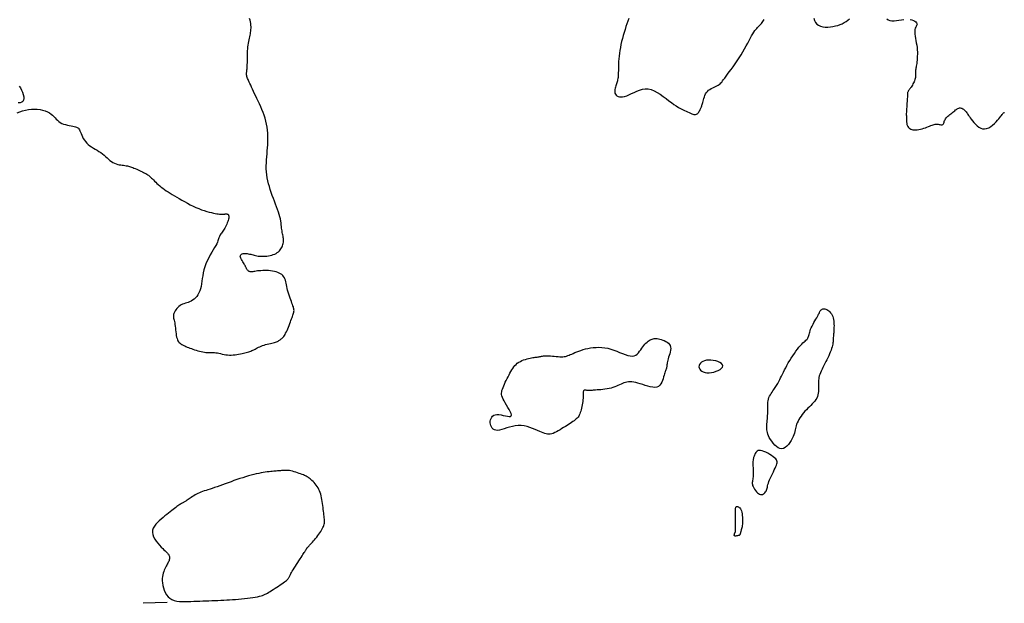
# Model space of a CAD drawing. Header units: millimetres. Extents: x 32690613 to 32693367, y 5343692 to 5344708.
# Tile 699 of 1009: x 32693043 to 32693085, y 5343798 to 5343823. Entities that reach past the tile are written whole.
import ezdxf

# ---------------------------------------------------------------- set-up
doc = ezdxf.new("R2010")
doc.units = ezdxf.units.MM
doc.header["$LTSCALE"] = 20
doc.layers.add('02-DGM_HL_493.50', color=112, linetype='Continuous')

msp = doc.modelspace()

# ---------------------------------------------------------------- linework, layer by layer
at = {"layer": '02-DGM_HL_493.50', "elevation": 493.5, "flags": 128}
for points in [[(32693043.143, 5343818.688), (32693043.257, 5343818.73), (32693043.375, 5343818.77), (32693043.497, 5343818.804), (32693043.621, 5343818.83), (32693043.745, 5343818.845), (32693043.868, 5343818.849), (32693043.989, 5343818.843), (32693044.105, 5343818.827), (32693044.215, 5343818.804), (32693044.318, 5343818.773), (32693044.413, 5343818.735), (32693044.496, 5343818.691), (32693044.568, 5343818.643), (32693044.631, 5343818.591), (32693044.687, 5343818.537), (32693044.738, 5343818.483), (32693044.788, 5343818.429), (32693044.838, 5343818.378), (32693044.892, 5343818.331), (32693044.953, 5343818.288), (32693045.021, 5343818.252), (32693045.095, 5343818.222), (32693045.173, 5343818.197), (32693045.252, 5343818.176), (32693045.331, 5343818.159), (32693045.406, 5343818.145), (32693045.475, 5343818.132), (32693045.536, 5343818.12), (32693045.587, 5343818.109), (32693045.628, 5343818.097), (32693045.662, 5343818.083), (32693045.69, 5343818.065), (32693045.714, 5343818.043), (32693045.735, 5343818.015), (32693045.755, 5343817.98), (32693045.775, 5343817.937), (32693045.798, 5343817.885), (32693045.823, 5343817.825), (32693045.851, 5343817.76), (32693045.883, 5343817.692), (32693045.92, 5343817.621), (32693045.963, 5343817.552), (32693046.011, 5343817.484), (32693046.066, 5343817.421), (32693046.128, 5343817.364), (32693046.196, 5343817.311), (32693046.269, 5343817.263), (32693046.344, 5343817.216), (32693046.422, 5343817.171), (32693046.499, 5343817.125), (32693046.576, 5343817.078), (32693046.65, 5343817.028), (32693046.72, 5343816.974), (32693046.787, 5343816.917), (32693046.852, 5343816.859), (32693046.914, 5343816.802), (32693046.976, 5343816.746), (32693047.038, 5343816.695), (32693047.1, 5343816.648), (32693047.163, 5343816.608), (32693047.228, 5343816.576), (32693047.293, 5343816.551), (32693047.36, 5343816.532), (32693047.425, 5343816.518), (32693047.49, 5343816.507), (32693047.552, 5343816.499), (32693047.611, 5343816.492), (32693047.667, 5343816.485), (32693047.718, 5343816.477), (32693047.766, 5343816.468), (32693047.811, 5343816.457), (32693047.856, 5343816.445), (32693047.9, 5343816.431), (32693047.946, 5343816.414), (32693047.993, 5343816.396), (32693048.044, 5343816.375), (32693048.099, 5343816.352), (32693048.157, 5343816.327), (32693048.217, 5343816.3), (32693048.278, 5343816.273), (32693048.337, 5343816.245), (32693048.394, 5343816.218), (32693048.448, 5343816.191), (32693048.497, 5343816.166), (32693048.54, 5343816.142), (32693048.579, 5343816.119), (32693048.614, 5343816.097), (32693048.646, 5343816.074), (32693048.677, 5343816.049), (32693048.708, 5343816.023), (32693048.741, 5343815.993), (32693048.776, 5343815.959), (32693048.815, 5343815.92), (32693048.857, 5343815.878), (32693048.903, 5343815.832), (32693048.953, 5343815.784), (32693049.006, 5343815.734), (32693049.063, 5343815.682), (32693049.122, 5343815.631), (32693049.185, 5343815.579), (32693049.252, 5343815.529), (32693049.321, 5343815.478), (32693049.395, 5343815.428), (32693049.473, 5343815.377), (32693049.555, 5343815.325), (32693049.643, 5343815.272), (32693049.736, 5343815.216), (32693049.836, 5343815.157), (32693049.941, 5343815.096), (32693050.052, 5343815.032), (32693050.167, 5343814.968), (32693050.284, 5343814.904), (32693050.404, 5343814.841), (32693050.524, 5343814.781), (32693050.643, 5343814.726), (32693050.761, 5343814.675), (32693050.876, 5343814.631), (32693050.987, 5343814.592), (32693051.093, 5343814.559), (32693051.194, 5343814.531), (32693051.288, 5343814.508), (32693051.374, 5343814.489), (32693051.452, 5343814.473), (32693051.52, 5343814.461), (32693051.578, 5343814.452), (32693051.626, 5343814.446), (32693051.667, 5343814.441), (32693051.702, 5343814.439), (32693051.732, 5343814.438), (32693051.758, 5343814.439), (32693051.781, 5343814.441), (32693051.804, 5343814.443), (32693051.827, 5343814.446), (32693051.85, 5343814.45), (32693051.873, 5343814.452), (32693051.896, 5343814.454), (32693051.917, 5343814.454), (32693051.938, 5343814.452), (32693051.957, 5343814.447), (32693051.974, 5343814.439), (32693051.989, 5343814.427), (32693052.001, 5343814.412), (32693052.011, 5343814.392), (32693052.017, 5343814.368), (32693052.02, 5343814.34), (32693052.02, 5343814.308), (32693052.016, 5343814.271), (32693052.007, 5343814.229), (32693051.994, 5343814.182), (32693051.977, 5343814.132), (32693051.957, 5343814.079), (32693051.934, 5343814.025), (32693051.908, 5343813.97), (32693051.881, 5343813.915), (32693051.852, 5343813.863), (32693051.823, 5343813.813), (32693051.794, 5343813.767), (32693051.765, 5343813.724), (32693051.736, 5343813.684), (32693051.71, 5343813.647), (32693051.685, 5343813.612), (32693051.662, 5343813.578), (32693051.643, 5343813.545), (32693051.626, 5343813.513), (32693051.614, 5343813.481), (32693051.603, 5343813.448), (32693051.592, 5343813.412), (32693051.58, 5343813.371), (32693051.564, 5343813.324), (32693051.542, 5343813.27), (32693051.513, 5343813.206), (32693051.474, 5343813.132), (32693051.425, 5343813.047), (32693051.368, 5343812.95), (32693051.305, 5343812.845), (32693051.24, 5343812.732), (32693051.175, 5343812.614), (32693051.112, 5343812.491), (32693051.056, 5343812.365), (32693051.009, 5343812.238), (32693050.972, 5343812.112), (32693050.945, 5343811.987), (32693050.925, 5343811.864), (32693050.908, 5343811.744), (32693050.894, 5343811.629), (32693050.879, 5343811.518), (32693050.86, 5343811.413), (32693050.837, 5343811.314), (32693050.805, 5343811.223), (32693050.766, 5343811.14), (32693050.722, 5343811.064), (32693050.672, 5343810.995), (32693050.618, 5343810.934), (32693050.56, 5343810.881), (32693050.501, 5343810.836), (32693050.44, 5343810.798), (32693050.378, 5343810.768), (32693050.317, 5343810.744), (32693050.256, 5343810.724), (32693050.197, 5343810.705), (32693050.138, 5343810.687), (32693050.081, 5343810.667), (32693050.027, 5343810.643), (32693049.974, 5343810.613), (32693049.925, 5343810.577), (32693049.879, 5343810.534), (32693049.837, 5343810.486), (32693049.8, 5343810.436), (32693049.768, 5343810.384), (32693049.741, 5343810.332), (32693049.72, 5343810.282), (32693049.706, 5343810.236), (32693049.698, 5343810.194), (32693049.697, 5343810.155), (32693049.7, 5343810.118), (32693049.707, 5343810.08), (32693049.717, 5343810.039), (32693049.729, 5343809.995), (32693049.741, 5343809.945), (32693049.753, 5343809.888), (32693049.763, 5343809.821), (32693049.771, 5343809.747), (32693049.78, 5343809.669), (32693049.788, 5343809.588), (32693049.797, 5343809.507), (32693049.806, 5343809.428), (32693049.818, 5343809.354), (32693049.832, 5343809.286), (32693049.848, 5343809.227), (32693049.867, 5343809.177), (32693049.889, 5343809.133), (32693049.914, 5343809.095), (32693049.942, 5343809.062), (32693049.973, 5343809.033), (32693050.007, 5343809.007), (32693050.044, 5343808.983), (32693050.084, 5343808.96), (32693050.127, 5343808.938), (32693050.173, 5343808.916), (32693050.222, 5343808.894), (32693050.275, 5343808.872), (32693050.33, 5343808.851), (32693050.389, 5343808.829), (32693050.451, 5343808.806), (32693050.516, 5343808.783), (32693050.583, 5343808.76), (32693050.652, 5343808.738), (32693050.722, 5343808.717), (32693050.792, 5343808.697), (32693050.861, 5343808.681), (32693050.929, 5343808.667), (32693050.995, 5343808.657), (32693051.059, 5343808.65), (32693051.12, 5343808.647), (32693051.179, 5343808.646), (32693051.238, 5343808.646), (32693051.297, 5343808.646), (32693051.356, 5343808.645), (32693051.416, 5343808.642), (32693051.477, 5343808.635), (32693051.541, 5343808.625), (32693051.608, 5343808.612), (32693051.676, 5343808.596), (32693051.747, 5343808.58), (32693051.819, 5343808.565), (32693051.893, 5343808.552), (32693051.968, 5343808.542), (32693052.045, 5343808.536), (32693052.123, 5343808.536), (32693052.202, 5343808.541), (32693052.28, 5343808.549), (32693052.357, 5343808.561), (32693052.432, 5343808.575), (32693052.504, 5343808.59), (32693052.573, 5343808.606), (32693052.637, 5343808.621), (32693052.697, 5343808.636), (32693052.752, 5343808.649), (32693052.803, 5343808.663), (32693052.852, 5343808.676), (32693052.898, 5343808.69), (32693052.942, 5343808.705), (32693052.986, 5343808.722), (32693053.029, 5343808.741), (32693053.073, 5343808.762), (32693053.118, 5343808.785), (32693053.164, 5343808.81), (32693053.212, 5343808.835), (32693053.262, 5343808.86), (32693053.316, 5343808.885), (32693053.372, 5343808.91), (32693053.432, 5343808.933), (32693053.495, 5343808.954), (32693053.561, 5343808.973), (32693053.628, 5343808.991), (32693053.696, 5343809.008), (32693053.761, 5343809.024), (32693053.824, 5343809.038), (32693053.883, 5343809.053), (32693053.936, 5343809.067), (32693053.983, 5343809.081), (32693054.023, 5343809.095), (32693054.059, 5343809.11), (32693054.09, 5343809.124), (32693054.118, 5343809.14), (32693054.144, 5343809.156), (32693054.169, 5343809.173), (32693054.193, 5343809.192), (32693054.218, 5343809.211), (32693054.243, 5343809.233), (32693054.268, 5343809.257), (32693054.294, 5343809.285), (32693054.321, 5343809.318), (32693054.348, 5343809.355), (32693054.376, 5343809.399), (32693054.403, 5343809.45), (32693054.432, 5343809.507), (32693054.461, 5343809.571), (32693054.489, 5343809.639), (32693054.518, 5343809.71), (32693054.546, 5343809.782), (32693054.573, 5343809.854), (32693054.599, 5343809.923), (32693054.625, 5343809.989), (32693054.648, 5343810.05), (32693054.671, 5343810.106), (32693054.691, 5343810.158), (32693054.709, 5343810.206), (32693054.724, 5343810.251), (32693054.737, 5343810.292), (32693054.746, 5343810.332), (32693054.751, 5343810.369), (32693054.753, 5343810.405), (32693054.751, 5343810.441), (32693054.746, 5343810.478), (32693054.737, 5343810.516), (32693054.725, 5343810.558), (32693054.709, 5343810.604), (32693054.69, 5343810.655), (32693054.668, 5343810.713), (32693054.644, 5343810.779), (32693054.617, 5343810.85), (32693054.59, 5343810.927), (32693054.561, 5343811.006), (32693054.534, 5343811.088), (32693054.508, 5343811.17), (32693054.484, 5343811.252), (32693054.464, 5343811.331), (32693054.447, 5343811.406), (32693054.432, 5343811.478), (32693054.419, 5343811.546), (32693054.406, 5343811.61), (32693054.391, 5343811.67), (32693054.372, 5343811.726), (32693054.349, 5343811.778), (32693054.319, 5343811.826), (32693054.282, 5343811.869), (32693054.238, 5343811.908), (32693054.188, 5343811.944), (32693054.131, 5343811.975), (32693054.068, 5343812.002), (32693054.001, 5343812.024), (32693053.928, 5343812.043), (32693053.851, 5343812.058), (32693053.771, 5343812.068), (32693053.689, 5343812.075), (32693053.605, 5343812.079), (32693053.522, 5343812.079), (32693053.441, 5343812.078), (32693053.364, 5343812.074), (32693053.292, 5343812.068), (32693053.226, 5343812.061), (32693053.167, 5343812.053), (32693053.116, 5343812.045), (32693053.071, 5343812.036), (32693053.031, 5343812.029), (32693052.996, 5343812.024), (32693052.965, 5343812.021), (32693052.937, 5343812.021), (32693052.912, 5343812.025), (32693052.888, 5343812.033), (32693052.865, 5343812.044), (32693052.844, 5343812.059), (32693052.825, 5343812.076), (32693052.807, 5343812.095), (32693052.792, 5343812.115), (32693052.778, 5343812.135), (32693052.765, 5343812.156), (32693052.755, 5343812.176), (32693052.746, 5343812.197), (32693052.736, 5343812.218), (32693052.726, 5343812.24), (32693052.715, 5343812.266), (32693052.701, 5343812.294), (32693052.684, 5343812.326), (32693052.662, 5343812.363), (32693052.636, 5343812.404), (32693052.607, 5343812.45), (32693052.578, 5343812.497), (32693052.551, 5343812.546), (32693052.527, 5343812.593), (32693052.511, 5343812.638), (32693052.502, 5343812.679), (32693052.505, 5343812.714), (32693052.521, 5343812.742), (32693052.548, 5343812.763), (32693052.584, 5343812.778), (32693052.628, 5343812.788), (32693052.677, 5343812.793), (32693052.729, 5343812.793), (32693052.783, 5343812.789), (32693052.836, 5343812.782), (32693052.888, 5343812.773), (32693052.937, 5343812.761), (32693052.987, 5343812.748), (32693053.036, 5343812.735), (32693053.087, 5343812.721), (32693053.14, 5343812.708), (32693053.197, 5343812.697), (32693053.257, 5343812.688), (32693053.322, 5343812.681), (32693053.391, 5343812.677), (32693053.463, 5343812.677), (32693053.537, 5343812.68), (32693053.611, 5343812.686), (32693053.684, 5343812.696), (32693053.755, 5343812.709), (32693053.823, 5343812.726), (32693053.886, 5343812.748), (32693053.946, 5343812.773), (32693054.001, 5343812.801), (32693054.051, 5343812.833), (32693054.097, 5343812.867), (32693054.139, 5343812.904), (32693054.175, 5343812.944), (32693054.207, 5343812.986), (32693054.234, 5343813.03), (32693054.257, 5343813.075), (32693054.275, 5343813.122), (32693054.29, 5343813.17), (32693054.3, 5343813.219), (32693054.306, 5343813.268), (32693054.309, 5343813.318), (32693054.309, 5343813.368), (32693054.306, 5343813.418), (32693054.3, 5343813.468), (32693054.292, 5343813.519), (32693054.282, 5343813.571), (32693054.272, 5343813.625), (32693054.262, 5343813.681), (32693054.251, 5343813.738), (32693054.242, 5343813.799), (32693054.234, 5343813.863), (32693054.226, 5343813.93), (32693054.218, 5343814.002), (32693054.208, 5343814.077), (32693054.196, 5343814.157), (32693054.18, 5343814.242), (32693054.16, 5343814.333), (32693054.134, 5343814.429), (32693054.102, 5343814.531), (32693054.065, 5343814.638), (32693054.024, 5343814.749), (32693053.979, 5343814.865), (32693053.934, 5343814.983), (32693053.887, 5343815.104), (32693053.842, 5343815.226), (32693053.798, 5343815.35), (32693053.757, 5343815.473), (32693053.72, 5343815.597), (32693053.687, 5343815.721), (32693053.658, 5343815.845), (32693053.633, 5343815.969), (32693053.614, 5343816.093), (32693053.6, 5343816.218), (32693053.592, 5343816.342), (32693053.59, 5343816.467), (32693053.594, 5343816.593), (32693053.601, 5343816.718), (32693053.61, 5343816.843), (32693053.622, 5343816.969), (32693053.633, 5343817.095), (32693053.644, 5343817.22), (32693053.653, 5343817.346), (32693053.659, 5343817.471), (32693053.662, 5343817.596), (32693053.66, 5343817.721), (32693053.654, 5343817.846), (32693053.643, 5343817.971), (32693053.627, 5343818.095), (32693053.604, 5343818.219), (32693053.576, 5343818.343), (32693053.541, 5343818.467), (32693053.501, 5343818.59), (32693053.456, 5343818.712), (32693053.407, 5343818.832), (32693053.356, 5343818.95), (32693053.304, 5343819.066), (32693053.252, 5343819.178), (32693053.2, 5343819.288), (32693053.15, 5343819.393), (32693053.101, 5343819.494), (32693053.056, 5343819.591), (32693053.013, 5343819.682), (32693052.973, 5343819.767), (32693052.936, 5343819.846), (32693052.902, 5343819.918), (32693052.873, 5343819.984), (32693052.847, 5343820.042), (32693052.825, 5343820.093), (32693052.807, 5343820.138), (32693052.792, 5343820.179), (32693052.781, 5343820.215), (32693052.772, 5343820.25), (32693052.767, 5343820.282), (32693052.764, 5343820.313), (32693052.764, 5343820.345), (32693052.767, 5343820.377), (32693052.77, 5343820.412), (32693052.775, 5343820.449), (32693052.78, 5343820.49), (32693052.785, 5343820.537), (32693052.79, 5343820.589), (32693052.793, 5343820.648), (32693052.795, 5343820.714), (32693052.796, 5343820.787), (32693052.796, 5343820.865), (32693052.797, 5343820.947), (32693052.797, 5343821.032), (32693052.799, 5343821.118), (32693052.802, 5343821.205), (32693052.807, 5343821.29), (32693052.814, 5343821.374), (32693052.823, 5343821.455), (32693052.834, 5343821.534), (32693052.847, 5343821.61), (32693052.86, 5343821.683), (32693052.873, 5343821.754), (32693052.887, 5343821.822), (32693052.9, 5343821.886), (32693052.913, 5343821.948), (32693052.925, 5343822.007), (32693052.935, 5343822.065), (32693052.943, 5343822.123), (32693052.948, 5343822.181), (32693052.951, 5343822.24), (32693052.95, 5343822.302), (32693052.946, 5343822.366), (32693052.937, 5343822.434), (32693052.925, 5343822.506), (32693052.91, 5343822.578), (32693052.893, 5343822.652)], [(32693068.792, 5343822.652), (32693068.753, 5343822.541), (32693068.712, 5343822.426), (32693068.671, 5343822.306), (32693068.63, 5343822.182), (32693068.591, 5343822.057), (32693068.553, 5343821.931), (32693068.519, 5343821.804), (32693068.488, 5343821.679), (32693068.461, 5343821.554), (32693068.436, 5343821.43), (32693068.415, 5343821.309), (32693068.397, 5343821.19), (32693068.383, 5343821.073), (32693068.371, 5343820.96), (32693068.363, 5343820.85), (32693068.358, 5343820.745), (32693068.355, 5343820.644), (32693068.353, 5343820.549), (32693068.351, 5343820.46), (32693068.35, 5343820.378), (32693068.348, 5343820.303), (32693068.344, 5343820.236), (32693068.339, 5343820.177), (32693068.331, 5343820.126), (32693068.322, 5343820.079), (32693068.311, 5343820.037), (32693068.299, 5343819.996), (32693068.286, 5343819.956), (32693068.272, 5343819.915), (32693068.256, 5343819.871), (32693068.241, 5343819.824), (32693068.226, 5343819.773), (32693068.213, 5343819.72), (32693068.203, 5343819.666), (32693068.198, 5343819.614), (32693068.199, 5343819.563), (32693068.208, 5343819.515), (32693068.226, 5343819.472), (32693068.253, 5343819.434), (32693068.291, 5343819.402), (32693068.337, 5343819.379), (32693068.393, 5343819.363), (32693068.458, 5343819.358), (32693068.531, 5343819.362), (32693068.612, 5343819.378), (32693068.701, 5343819.407), (32693068.797, 5343819.448), (32693068.899, 5343819.497), (32693069.008, 5343819.549), (32693069.121, 5343819.6), (32693069.238, 5343819.645), (32693069.359, 5343819.679), (32693069.482, 5343819.696), (32693069.607, 5343819.692), (32693069.733, 5343819.664), (32693069.859, 5343819.614), (32693069.985, 5343819.548), (32693070.109, 5343819.469), (32693070.231, 5343819.382), (32693070.35, 5343819.291), (32693070.465, 5343819.202), (32693070.575, 5343819.119), (32693070.679, 5343819.044), (32693070.778, 5343818.979), (32693070.872, 5343818.923), (32693070.96, 5343818.873), (32693071.042, 5343818.83), (32693071.119, 5343818.792), (32693071.191, 5343818.758), (32693071.257, 5343818.728), (32693071.318, 5343818.701), (32693071.374, 5343818.676), (32693071.426, 5343818.656), (32693071.473, 5343818.639), (32693071.515, 5343818.628), (32693071.554, 5343818.623), (32693071.59, 5343818.623), (32693071.622, 5343818.631), (32693071.652, 5343818.647), (32693071.678, 5343818.668), (32693071.703, 5343818.695), (32693071.725, 5343818.726), (32693071.744, 5343818.759), (32693071.763, 5343818.793), (32693071.779, 5343818.828), (32693071.794, 5343818.86), (32693071.808, 5343818.891), (32693071.821, 5343818.92), (32693071.833, 5343818.949), (32693071.845, 5343818.979), (32693071.856, 5343819.011), (32693071.868, 5343819.046), (32693071.88, 5343819.086), (32693071.892, 5343819.131), (32693071.905, 5343819.183), (32693071.92, 5343819.239), (32693071.937, 5343819.3), (32693071.958, 5343819.361), (32693071.982, 5343819.423), (32693072.011, 5343819.483), (32693072.046, 5343819.54), (32693072.088, 5343819.592), (32693072.136, 5343819.637), (32693072.19, 5343819.677), (32693072.248, 5343819.712), (32693072.308, 5343819.743), (32693072.367, 5343819.772), (32693072.426, 5343819.799), (32693072.481, 5343819.825), (32693072.531, 5343819.851), (32693072.575, 5343819.879), (32693072.614, 5343819.909), (32693072.65, 5343819.944), (32693072.686, 5343819.983), (32693072.724, 5343820.03), (32693072.765, 5343820.084), (32693072.812, 5343820.148), (32693072.867, 5343820.223), (32693072.931, 5343820.309), (32693073.003, 5343820.406), (32693073.081, 5343820.512), (32693073.164, 5343820.625), (32693073.249, 5343820.745), (32693073.334, 5343820.869), (32693073.418, 5343820.995), (32693073.499, 5343821.123), (32693073.574, 5343821.251), (32693073.645, 5343821.377), (32693073.712, 5343821.5), (32693073.774, 5343821.618), (32693073.832, 5343821.729), (32693073.887, 5343821.833), (32693073.938, 5343821.927), (32693073.987, 5343822.01), (32693074.032, 5343822.08), (32693074.076, 5343822.14), (32693074.116, 5343822.191), (32693074.155, 5343822.235), (32693074.192, 5343822.273), (32693074.226, 5343822.307), (32693074.259, 5343822.34), (32693074.289, 5343822.372), (32693074.319, 5343822.405), (32693074.347, 5343822.44), (32693074.376, 5343822.477), (32693074.405, 5343822.516), (32693074.435, 5343822.557), (32693074.468, 5343822.601)], [(32693076.54, 5343822.656), (32693076.571, 5343822.564), (32693076.615, 5343822.482), (32693076.673, 5343822.415), (32693076.745, 5343822.363), (32693076.829, 5343822.325), (32693076.924, 5343822.301), (32693077.025, 5343822.29), (32693077.132, 5343822.288), (32693077.24, 5343822.296), (32693077.349, 5343822.312), (32693077.454, 5343822.334), (32693077.555, 5343822.361), (32693077.65, 5343822.394), (32693077.74, 5343822.431), (32693077.824, 5343822.474), (32693077.903, 5343822.521), (32693077.977, 5343822.573), (32693078.045, 5343822.631)], [(32693079.611, 5343822.637), (32693079.668, 5343822.587), (32693079.739, 5343822.558), (32693079.822, 5343822.547), (32693079.915, 5343822.548), (32693080.014, 5343822.559), (32693080.116, 5343822.576), (32693080.219, 5343822.593), (32693080.321, 5343822.608)], [(32693080.589, 5343822.605), (32693080.662, 5343822.587), (32693080.726, 5343822.563), (32693080.779, 5343822.534), (32693080.821, 5343822.503), (32693080.851, 5343822.471), (32693080.87, 5343822.44), (32693080.875, 5343822.41), (32693080.87, 5343822.38), (32693080.858, 5343822.35), (32693080.84, 5343822.317), (32693080.821, 5343822.28), (32693080.802, 5343822.238), (32693080.787, 5343822.188), (32693080.777, 5343822.13), (32693080.776, 5343822.063), (32693080.782, 5343821.987), (32693080.794, 5343821.903), (32693080.809, 5343821.814), (32693080.826, 5343821.721), (32693080.844, 5343821.625), (32693080.86, 5343821.528), (32693080.873, 5343821.431), (32693080.882, 5343821.336), (32693080.887, 5343821.243), (32693080.888, 5343821.152), (32693080.886, 5343821.066), (32693080.882, 5343820.983), (32693080.876, 5343820.906), (32693080.868, 5343820.834), (32693080.86, 5343820.767), (32693080.851, 5343820.708), (32693080.843, 5343820.654), (32693080.835, 5343820.606), (32693080.827, 5343820.561), (32693080.821, 5343820.521), (32693080.816, 5343820.483), (32693080.812, 5343820.448), (32693080.81, 5343820.414), (32693080.81, 5343820.381), (32693080.811, 5343820.348), (32693080.813, 5343820.314), (32693080.814, 5343820.28), (32693080.814, 5343820.245), (32693080.812, 5343820.209), (32693080.807, 5343820.17), (32693080.799, 5343820.13), (32693080.786, 5343820.086), (32693080.769, 5343820.041), (32693080.749, 5343819.995), (32693080.726, 5343819.948), (32693080.702, 5343819.902), (32693080.677, 5343819.857), (32693080.651, 5343819.815), (32693080.626, 5343819.775), (32693080.602, 5343819.74), (32693080.58, 5343819.708), (32693080.559, 5343819.679), (32693080.539, 5343819.652), (32693080.522, 5343819.628), (32693080.507, 5343819.605), (32693080.495, 5343819.583), (32693080.486, 5343819.561), (32693080.479, 5343819.54), (32693080.475, 5343819.518), (32693080.472, 5343819.493), (32693080.471, 5343819.465), (32693080.47, 5343819.433), (32693080.469, 5343819.395), (32693080.468, 5343819.35), (32693080.466, 5343819.297), (32693080.462, 5343819.235), (32693080.457, 5343819.166), (32693080.452, 5343819.092), (32693080.445, 5343819.016), (32693080.439, 5343818.939), (32693080.434, 5343818.863), (32693080.429, 5343818.791), (32693080.426, 5343818.725), (32693080.424, 5343818.666), (32693080.424, 5343818.614), (32693080.425, 5343818.568), (32693080.426, 5343818.527), (32693080.429, 5343818.49), (32693080.431, 5343818.456), (32693080.433, 5343818.423), (32693080.435, 5343818.392), (32693080.436, 5343818.361), (32693080.436, 5343818.329), (32693080.437, 5343818.298), (32693080.44, 5343818.267), (32693080.443, 5343818.236), (32693080.45, 5343818.205), (32693080.459, 5343818.174), (32693080.472, 5343818.143), (32693080.489, 5343818.113), (32693080.511, 5343818.083), (32693080.538, 5343818.056), (32693080.57, 5343818.031), (32693080.607, 5343818.009), (32693080.649, 5343817.992), (32693080.698, 5343817.98), (32693080.752, 5343817.973), (32693080.812, 5343817.974), (32693080.878, 5343817.98), (32693080.946, 5343817.991), (32693081.017, 5343818.006), (32693081.088, 5343818.025), (32693081.158, 5343818.046), (32693081.226, 5343818.068), (32693081.29, 5343818.092), (32693081.349, 5343818.115), (32693081.403, 5343818.137), (32693081.454, 5343818.158), (32693081.502, 5343818.176), (32693081.547, 5343818.192), (32693081.59, 5343818.205), (32693081.632, 5343818.214), (32693081.674, 5343818.218), (32693081.715, 5343818.217), (32693081.757, 5343818.213), (32693081.796, 5343818.207), (32693081.834, 5343818.2), (32693081.87, 5343818.194), (32693081.902, 5343818.192), (32693081.929, 5343818.193), (32693081.953, 5343818.201), (32693081.97, 5343818.216), (32693081.984, 5343818.237), (32693081.996, 5343818.264), (32693082.006, 5343818.295), (32693082.017, 5343818.33), (32693082.03, 5343818.366), (32693082.047, 5343818.404), (32693082.068, 5343818.442), (32693082.096, 5343818.479), (32693082.129, 5343818.515), (32693082.166, 5343818.55), (32693082.207, 5343818.584), (32693082.249, 5343818.618), (32693082.293, 5343818.652), (32693082.336, 5343818.685), (32693082.377, 5343818.718), (32693082.416, 5343818.751), (32693082.453, 5343818.782), (32693082.489, 5343818.812), (32693082.523, 5343818.839), (32693082.556, 5343818.862), (32693082.588, 5343818.881), (32693082.621, 5343818.895), (32693082.654, 5343818.902), (32693082.688, 5343818.902), (32693082.722, 5343818.895), (32693082.756, 5343818.883), (32693082.789, 5343818.866), (32693082.822, 5343818.845), (32693082.854, 5343818.82), (32693082.883, 5343818.792), (32693082.911, 5343818.763), (32693082.936, 5343818.732), (32693082.96, 5343818.699), (32693082.983, 5343818.663), (32693083.008, 5343818.624), (32693083.036, 5343818.581), (32693083.068, 5343818.533), (32693083.105, 5343818.48), (32693083.148, 5343818.42), (32693083.199, 5343818.355), (32693083.257, 5343818.286), (32693083.321, 5343818.217), (32693083.391, 5343818.154), (32693083.465, 5343818.098), (32693083.543, 5343818.055), (32693083.625, 5343818.027), (32693083.708, 5343818.019), (32693083.793, 5343818.034), (32693083.878, 5343818.068), (32693083.961, 5343818.117), (32693084.042, 5343818.177), (32693084.118, 5343818.244), (32693084.188, 5343818.314), (32693084.251, 5343818.382), (32693084.306, 5343818.446), (32693084.351, 5343818.501), (32693084.387, 5343818.547), (32693084.416, 5343818.585), (32693084.44, 5343818.616), (32693084.459, 5343818.641), (32693084.475, 5343818.662), (32693084.49, 5343818.677), (32693084.505, 5343818.69), (32693084.521, 5343818.7), (32693084.539, 5343818.709)], [(32693043.235, 5343819.816), (32693043.284, 5343819.734), (32693043.33, 5343819.645), (32693043.369, 5343819.552), (32693043.4, 5343819.459), (32693043.42, 5343819.37), (32693043.426, 5343819.289), (32693043.415, 5343819.221), (32693043.385, 5343819.168), (32693043.335, 5343819.134), (32693043.268, 5343819.117), (32693043.188, 5343819.113)], [(32693049.432, 5343798.166), (32693048.433, 5343798.127)]]:
    msp.add_lwpolyline(points, dxfattribs=at)
for points in [[(32693076.173, 5343806.183), (32693076.115, 5343806.117), (32693076.06, 5343806.048), (32693076.009, 5343805.978), (32693075.963, 5343805.908), (32693075.921, 5343805.837), (32693075.884, 5343805.768), (32693075.853, 5343805.701), (32693075.827, 5343805.636), (32693075.808, 5343805.574), (32693075.792, 5343805.514), (32693075.779, 5343805.454), (32693075.766, 5343805.394), (32693075.752, 5343805.332), (32693075.734, 5343805.267), (32693075.711, 5343805.196), (32693075.681, 5343805.12), (32693075.642, 5343805.037), (32693075.595, 5343804.951), (32693075.541, 5343804.866), (32693075.481, 5343804.786), (32693075.416, 5343804.716), (32693075.347, 5343804.659), (32693075.275, 5343804.621), (32693075.2, 5343804.606), (32693075.125, 5343804.615), (32693075.05, 5343804.648), (32693074.977, 5343804.698), (32693074.906, 5343804.763), (32693074.84, 5343804.838), (32693074.78, 5343804.919), (32693074.727, 5343805.001), (32693074.681, 5343805.081), (32693074.646, 5343805.155), (32693074.618, 5343805.223), (32693074.599, 5343805.287), (32693074.585, 5343805.348), (32693074.578, 5343805.407), (32693074.575, 5343805.466), (32693074.575, 5343805.526), (32693074.578, 5343805.587), (32693074.583, 5343805.651), (32693074.588, 5343805.718), (32693074.594, 5343805.787), (32693074.6, 5343805.858), (32693074.606, 5343805.929), (32693074.61, 5343806.002), (32693074.614, 5343806.074), (32693074.616, 5343806.146), (32693074.615, 5343806.217), (32693074.614, 5343806.288), (32693074.612, 5343806.357), (32693074.612, 5343806.425), (32693074.614, 5343806.492), (32693074.619, 5343806.558), (32693074.629, 5343806.623), (32693074.644, 5343806.687), (32693074.665, 5343806.75), (32693074.692, 5343806.811), (32693074.724, 5343806.871), (32693074.758, 5343806.928), (32693074.794, 5343806.983), (32693074.83, 5343807.036), (32693074.866, 5343807.086), (32693074.899, 5343807.133), (32693074.93, 5343807.177), (32693074.959, 5343807.219), (32693074.986, 5343807.26), (32693075.012, 5343807.303), (32693075.037, 5343807.348), (32693075.064, 5343807.396), (32693075.092, 5343807.449), (32693075.122, 5343807.509), (32693075.155, 5343807.577), (32693075.19, 5343807.652), (32693075.23, 5343807.733), (32693075.272, 5343807.819), (32693075.318, 5343807.911), (32693075.367, 5343808.006), (32693075.42, 5343808.104), (32693075.477, 5343808.204), (32693075.537, 5343808.306), (32693075.6, 5343808.408), (32693075.665, 5343808.508), (32693075.731, 5343808.605), (32693075.797, 5343808.698), (32693075.862, 5343808.784), (32693075.924, 5343808.863), (32693075.983, 5343808.933), (32693076.039, 5343808.993), (32693076.09, 5343809.044), (32693076.136, 5343809.087), (32693076.178, 5343809.125), (32693076.216, 5343809.159), (32693076.248, 5343809.19), (32693076.275, 5343809.22), (32693076.298, 5343809.251), (32693076.315, 5343809.284), (32693076.328, 5343809.321), (32693076.339, 5343809.36), (32693076.35, 5343809.403), (32693076.361, 5343809.449), (32693076.374, 5343809.5), (32693076.391, 5343809.556), (32693076.413, 5343809.617), (32693076.441, 5343809.683), (32693076.475, 5343809.753), (32693076.512, 5343809.825), (32693076.552, 5343809.897), (32693076.591, 5343809.968), (32693076.63, 5343810.036), (32693076.666, 5343810.099), (32693076.698, 5343810.156), (32693076.724, 5343810.206), (32693076.746, 5343810.248), (32693076.764, 5343810.284), (32693076.778, 5343810.315), (32693076.791, 5343810.341), (32693076.803, 5343810.364), (32693076.815, 5343810.385), (32693076.827, 5343810.404), (32693076.841, 5343810.422), (32693076.857, 5343810.438), (32693076.876, 5343810.453), (32693076.897, 5343810.464), (32693076.921, 5343810.473), (32693076.948, 5343810.477), (32693076.978, 5343810.477), (32693077.012, 5343810.47), (32693077.049, 5343810.458), (32693077.089, 5343810.44), (32693077.131, 5343810.416), (32693077.173, 5343810.386), (32693077.213, 5343810.351), (32693077.252, 5343810.31), (32693077.286, 5343810.263), (32693077.316, 5343810.212), (32693077.341, 5343810.155), (32693077.359, 5343810.094), (32693077.373, 5343810.03), (32693077.383, 5343809.964), (32693077.389, 5343809.897), (32693077.392, 5343809.83), (32693077.393, 5343809.764), (32693077.392, 5343809.7), (32693077.39, 5343809.639), (32693077.387, 5343809.58), (32693077.383, 5343809.525), (32693077.379, 5343809.471), (32693077.375, 5343809.42), (32693077.371, 5343809.371), (32693077.367, 5343809.323), (32693077.364, 5343809.276), (32693077.362, 5343809.231), (32693077.36, 5343809.185), (32693077.358, 5343809.14), (32693077.355, 5343809.092), (32693077.349, 5343809.043), (32693077.341, 5343808.991), (32693077.329, 5343808.935), (32693077.313, 5343808.874), (32693077.292, 5343808.808), (32693077.267, 5343808.738), (32693077.238, 5343808.663), (32693077.205, 5343808.586), (32693077.17, 5343808.506), (32693077.132, 5343808.424), (32693077.093, 5343808.342), (32693077.052, 5343808.259), (32693077.011, 5343808.177), (32693076.97, 5343808.096), (32693076.93, 5343808.017), (32693076.892, 5343807.939), (32693076.857, 5343807.864), (32693076.825, 5343807.792), (32693076.798, 5343807.723), (32693076.777, 5343807.658), (32693076.762, 5343807.596), (32693076.752, 5343807.538), (32693076.746, 5343807.482), (32693076.744, 5343807.427), (32693076.744, 5343807.373), (32693076.745, 5343807.318), (32693076.747, 5343807.261), (32693076.749, 5343807.202), (32693076.749, 5343807.139), (32693076.746, 5343807.074), (32693076.74, 5343807.007), (32693076.73, 5343806.938), (32693076.716, 5343806.869), (32693076.695, 5343806.801), (32693076.667, 5343806.733), (32693076.632, 5343806.668), (32693076.589, 5343806.605), (32693076.539, 5343806.544), (32693076.483, 5343806.485), (32693076.423, 5343806.426), (32693076.361, 5343806.367), (32693076.297, 5343806.308), (32693076.234, 5343806.246)], [(32693070.438, 5343808.383), (32693070.422, 5343808.322), (32693070.41, 5343808.267), (32693070.402, 5343808.215), (32693070.395, 5343808.169), (32693070.39, 5343808.125), (32693070.386, 5343808.085), (32693070.381, 5343808.048), (32693070.375, 5343808.013), (32693070.367, 5343807.981), (32693070.357, 5343807.948), (32693070.345, 5343807.915), (32693070.331, 5343807.88), (32693070.316, 5343807.841), (32693070.3, 5343807.796), (32693070.283, 5343807.745), (32693070.265, 5343807.687), (32693070.246, 5343807.619), (32693070.225, 5343807.546), (32693070.2, 5343807.471), (32693070.169, 5343807.397), (32693070.132, 5343807.329), (32693070.086, 5343807.269), (32693070.03, 5343807.222), (32693069.962, 5343807.191), (32693069.882, 5343807.179), (32693069.791, 5343807.183), (32693069.692, 5343807.2), (32693069.588, 5343807.227), (32693069.481, 5343807.259), (32693069.374, 5343807.295), (32693069.27, 5343807.33), (32693069.172, 5343807.36), (32693069.081, 5343807.384), (32693068.997, 5343807.401), (32693068.919, 5343807.411), (32693068.846, 5343807.414), (32693068.778, 5343807.412), (32693068.712, 5343807.403), (32693068.649, 5343807.39), (32693068.587, 5343807.371), (32693068.526, 5343807.348), (32693068.463, 5343807.321), (32693068.4, 5343807.292), (32693068.335, 5343807.261), (32693068.268, 5343807.23), (32693068.198, 5343807.201), (32693068.124, 5343807.174), (32693068.046, 5343807.15), (32693067.963, 5343807.13), (32693067.877, 5343807.114), (32693067.79, 5343807.102), (32693067.704, 5343807.092), (32693067.62, 5343807.084), (32693067.539, 5343807.078), (32693067.465, 5343807.073), (32693067.398, 5343807.069), (32693067.34, 5343807.064), (32693067.291, 5343807.06), (32693067.248, 5343807.056), (32693067.21, 5343807.052), (32693067.177, 5343807.049), (32693067.147, 5343807.048), (32693067.119, 5343807.047), (32693067.09, 5343807.048), (32693067.062, 5343807.051), (32693067.033, 5343807.055), (32693067.005, 5343807.059), (32693066.978, 5343807.062), (32693066.954, 5343807.063), (32693066.932, 5343807.062), (32693066.913, 5343807.058), (32693066.899, 5343807.049), (32693066.889, 5343807.036), (32693066.883, 5343807.017), (32693066.88, 5343806.993), (32693066.879, 5343806.963), (32693066.88, 5343806.928), (32693066.88, 5343806.886), (32693066.88, 5343806.839), (32693066.878, 5343806.784), (32693066.874, 5343806.724), (32693066.868, 5343806.658), (32693066.859, 5343806.589), (32693066.848, 5343806.517), (32693066.836, 5343806.445), (32693066.822, 5343806.374), (32693066.807, 5343806.304), (32693066.791, 5343806.239), (32693066.775, 5343806.178), (32693066.757, 5343806.122), (32693066.737, 5343806.07), (32693066.714, 5343806.022), (32693066.689, 5343805.977), (32693066.66, 5343805.935), (32693066.627, 5343805.894), (32693066.589, 5343805.856), (32693066.547, 5343805.818), (32693066.499, 5343805.781), (32693066.447, 5343805.744), (32693066.39, 5343805.707), (32693066.33, 5343805.669), (32693066.266, 5343805.63), (32693066.199, 5343805.589), (32693066.129, 5343805.546), (32693066.057, 5343805.5), (32693065.983, 5343805.453), (32693065.908, 5343805.407), (32693065.834, 5343805.362), (32693065.761, 5343805.321), (32693065.69, 5343805.284), (32693065.622, 5343805.254), (32693065.557, 5343805.232), (32693065.498, 5343805.218), (32693065.441, 5343805.213), (32693065.385, 5343805.217), (32693065.328, 5343805.228), (32693065.269, 5343805.246), (32693065.204, 5343805.271), (32693065.133, 5343805.301), (32693065.053, 5343805.337), (32693064.963, 5343805.377), (32693064.864, 5343805.42), (32693064.757, 5343805.462), (32693064.643, 5343805.502), (32693064.525, 5343805.536), (32693064.403, 5343805.562), (32693064.279, 5343805.577), (32693064.154, 5343805.58), (32693064.03, 5343805.568), (32693063.907, 5343805.544), (32693063.788, 5343805.513), (32693063.673, 5343805.478), (32693063.564, 5343805.443), (32693063.463, 5343805.412), (32693063.369, 5343805.39), (32693063.286, 5343805.379), (32693063.214, 5343805.384), (32693063.152, 5343805.403), (32693063.1, 5343805.433), (32693063.058, 5343805.474), (32693063.026, 5343805.524), (32693063.003, 5343805.579), (32693062.988, 5343805.639), (32693062.982, 5343805.701), (32693062.983, 5343805.763), (32693062.993, 5343805.824), (32693063.012, 5343805.881), (32693063.04, 5343805.932), (32693063.079, 5343805.977), (32693063.128, 5343806.011), (32693063.188, 5343806.035), (32693063.26, 5343806.045), (32693063.343, 5343806.042), (32693063.434, 5343806.027), (32693063.528, 5343806.007), (32693063.619, 5343805.986), (32693063.702, 5343805.969), (32693063.774, 5343805.96), (32693063.828, 5343805.964), (32693063.86, 5343805.985), (32693063.867, 5343806.028), (32693063.852, 5343806.089), (32693063.819, 5343806.164), (32693063.773, 5343806.25), (32693063.72, 5343806.341), (32693063.663, 5343806.435), (32693063.607, 5343806.527), (32693063.558, 5343806.613), (32693063.518, 5343806.69), (32693063.489, 5343806.759), (32693063.469, 5343806.821), (32693063.458, 5343806.88), (32693063.455, 5343806.936), (32693063.46, 5343806.992), (32693063.472, 5343807.05), (32693063.49, 5343807.111), (32693063.515, 5343807.177), (32693063.543, 5343807.247), (32693063.576, 5343807.321), (32693063.612, 5343807.397), (32693063.65, 5343807.474), (32693063.69, 5343807.552), (32693063.73, 5343807.63), (32693063.769, 5343807.705), (32693063.807, 5343807.778), (32693063.845, 5343807.849), (32693063.883, 5343807.916), (32693063.923, 5343807.979), (32693063.965, 5343808.038), (32693064.011, 5343808.094), (32693064.06, 5343808.145), (32693064.115, 5343808.191), (32693064.176, 5343808.233), (32693064.242, 5343808.27), (32693064.31, 5343808.302), (32693064.381, 5343808.33), (32693064.452, 5343808.355), (32693064.523, 5343808.375), (32693064.591, 5343808.393), (32693064.655, 5343808.407), (32693064.715, 5343808.419), (32693064.77, 5343808.428), (32693064.82, 5343808.435), (32693064.867, 5343808.441), (32693064.911, 5343808.447), (32693064.952, 5343808.452), (32693064.991, 5343808.457), (32693065.028, 5343808.463), (32693065.064, 5343808.471), (32693065.099, 5343808.478), (32693065.136, 5343808.486), (32693065.175, 5343808.494), (32693065.217, 5343808.5), (32693065.263, 5343808.505), (32693065.315, 5343808.508), (32693065.374, 5343808.507), (32693065.44, 5343808.504), (32693065.512, 5343808.499), (32693065.589, 5343808.491), (32693065.667, 5343808.483), (32693065.746, 5343808.476), (32693065.824, 5343808.469), (32693065.897, 5343808.465), (32693065.965, 5343808.463), (32693066.027, 5343808.466), (32693066.082, 5343808.472), (32693066.134, 5343808.481), (32693066.184, 5343808.494), (32693066.233, 5343808.511), (32693066.284, 5343808.53), (32693066.337, 5343808.553), (32693066.396, 5343808.579), (32693066.46, 5343808.608), (32693066.531, 5343808.639), (32693066.609, 5343808.671), (32693066.692, 5343808.703), (32693066.78, 5343808.734), (32693066.874, 5343808.764), (32693066.973, 5343808.791), (32693067.077, 5343808.815), (32693067.186, 5343808.835), (32693067.299, 5343808.85), (32693067.415, 5343808.859), (32693067.534, 5343808.861), (32693067.656, 5343808.856), (32693067.78, 5343808.843), (32693067.905, 5343808.821), (32693068.032, 5343808.789), (32693068.158, 5343808.748), (32693068.284, 5343808.7), (32693068.406, 5343808.649), (32693068.525, 5343808.6), (32693068.639, 5343808.556), (32693068.746, 5343808.52), (32693068.844, 5343808.497), (32693068.933, 5343808.491), (32693069.011, 5343808.504), (32693069.079, 5343808.534), (32693069.139, 5343808.577), (32693069.193, 5343808.632), (32693069.241, 5343808.693), (32693069.287, 5343808.758), (32693069.33, 5343808.823), (32693069.373, 5343808.886), (32693069.417, 5343808.943), (32693069.462, 5343808.994), (32693069.508, 5343809.04), (32693069.553, 5343809.079), (32693069.599, 5343809.114), (32693069.643, 5343809.144), (32693069.686, 5343809.169), (32693069.728, 5343809.189), (32693069.769, 5343809.205), (32693069.808, 5343809.217), (32693069.847, 5343809.225), (32693069.888, 5343809.229), (32693069.931, 5343809.228), (32693069.977, 5343809.224), (32693070.028, 5343809.215), (32693070.084, 5343809.203), (32693070.145, 5343809.187), (32693070.211, 5343809.166), (32693070.277, 5343809.141), (32693070.342, 5343809.11), (32693070.402, 5343809.074), (32693070.455, 5343809.033), (32693070.498, 5343808.985), (32693070.528, 5343808.931), (32693070.544, 5343808.871), (32693070.547, 5343808.805), (32693070.54, 5343808.735), (32693070.525, 5343808.663), (32693070.504, 5343808.59), (32693070.482, 5343808.518), (32693070.459, 5343808.449)], [(32693072.136, 5343808.327), (32693072.047, 5343808.317), (32693071.967, 5343808.297), (32693071.896, 5343808.268), (32693071.837, 5343808.232), (32693071.79, 5343808.19), (32693071.756, 5343808.143), (32693071.736, 5343808.094), (32693071.73, 5343808.044), (32693071.74, 5343807.995), (32693071.764, 5343807.947), (32693071.802, 5343807.904), (32693071.852, 5343807.865), (32693071.913, 5343807.834), (32693071.986, 5343807.81), (32693072.067, 5343807.796), (32693072.157, 5343807.794), (32693072.253, 5343807.804), (32693072.352, 5343807.825), (32693072.449, 5343807.855), (32693072.539, 5343807.892), (32693072.616, 5343807.936), (32693072.677, 5343807.983), (32693072.717, 5343808.033), (32693072.729, 5343808.083), (32693072.713, 5343808.132), (32693072.67, 5343808.179), (32693072.605, 5343808.221), (32693072.524, 5343808.259), (32693072.432, 5343808.289), (32693072.333, 5343808.312), (32693072.233, 5343808.325)], [(32693074.314, 5343804.54), (32693074.257, 5343804.54), (32693074.21, 5343804.529), (32693074.171, 5343804.508), (32693074.139, 5343804.479), (32693074.114, 5343804.445), (32693074.093, 5343804.407), (32693074.076, 5343804.369), (32693074.061, 5343804.332), (32693074.047, 5343804.299), (32693074.035, 5343804.267), (32693074.023, 5343804.236), (32693074.014, 5343804.203), (32693074.006, 5343804.167), (32693074, 5343804.127), (32693073.995, 5343804.08), (32693073.993, 5343804.025), (32693073.994, 5343803.961), (32693073.996, 5343803.889), (32693073.999, 5343803.813), (32693074.002, 5343803.734), (32693074.005, 5343803.654), (32693074.006, 5343803.577), (32693074.006, 5343803.503), (32693074.002, 5343803.436), (32693073.996, 5343803.378), (32693073.988, 5343803.326), (32693073.98, 5343803.28), (32693073.973, 5343803.238), (32693073.968, 5343803.197), (32693073.966, 5343803.157), (32693073.971, 5343803.114), (32693073.982, 5343803.068), (32693074.001, 5343803.018), (32693074.027, 5343802.964), (32693074.059, 5343802.909), (32693074.096, 5343802.856), (32693074.137, 5343802.807), (32693074.18, 5343802.763), (32693074.224, 5343802.728), (32693074.269, 5343802.703), (32693074.313, 5343802.69), (32693074.355, 5343802.688), (32693074.395, 5343802.696), (32693074.433, 5343802.712), (32693074.467, 5343802.735), (32693074.498, 5343802.764), (32693074.525, 5343802.797), (32693074.547, 5343802.833), (32693074.564, 5343802.87), (32693074.577, 5343802.909), (32693074.588, 5343802.952), (32693074.599, 5343802.997), (32693074.61, 5343803.048), (32693074.624, 5343803.103), (32693074.642, 5343803.165), (32693074.665, 5343803.233), (32693074.694, 5343803.308), (32693074.729, 5343803.389), (32693074.768, 5343803.473), (32693074.808, 5343803.558), (32693074.849, 5343803.642), (32693074.889, 5343803.723), (32693074.925, 5343803.799), (32693074.957, 5343803.867), (32693074.982, 5343803.926), (32693075, 5343803.977), (32693075.01, 5343804.023), (32693075.011, 5343804.064), (32693075.002, 5343804.103), (32693074.981, 5343804.142), (32693074.949, 5343804.181), (32693074.904, 5343804.224), (32693074.846, 5343804.272), (32693074.777, 5343804.322), (32693074.701, 5343804.372), (32693074.62, 5343804.42), (32693074.538, 5343804.463), (32693074.457, 5343804.499), (32693074.382, 5343804.525)], [(32693055.933, 5343802.397), (32693055.92, 5343802.477), (32693055.905, 5343802.554), (32693055.889, 5343802.628), (32693055.871, 5343802.7), (32693055.851, 5343802.77), (32693055.826, 5343802.837), (32693055.798, 5343802.902), (32693055.765, 5343802.965), (32693055.728, 5343803.025), (32693055.687, 5343803.082), (32693055.643, 5343803.136), (32693055.597, 5343803.186), (32693055.551, 5343803.233), (32693055.507, 5343803.275), (32693055.464, 5343803.313), (32693055.425, 5343803.346), (32693055.39, 5343803.375), (32693055.358, 5343803.398), (32693055.328, 5343803.419), (32693055.298, 5343803.437), (32693055.266, 5343803.454), (32693055.23, 5343803.471), (32693055.19, 5343803.489), (32693055.144, 5343803.508), (32693055.09, 5343803.529), (32693055.03, 5343803.552), (32693054.965, 5343803.576), (32693054.896, 5343803.6), (32693054.826, 5343803.623), (32693054.756, 5343803.644), (32693054.688, 5343803.662), (32693054.623, 5343803.678), (32693054.562, 5343803.689), (32693054.506, 5343803.696), (32693054.453, 5343803.7), (32693054.403, 5343803.702), (32693054.356, 5343803.701), (32693054.311, 5343803.698), (32693054.268, 5343803.695), (32693054.226, 5343803.691), (32693054.185, 5343803.687), (32693054.143, 5343803.683), (32693054.1, 5343803.679), (32693054.056, 5343803.675), (32693054.009, 5343803.671), (32693053.958, 5343803.666), (32693053.904, 5343803.661), (32693053.844, 5343803.655), (32693053.779, 5343803.649), (32693053.708, 5343803.641), (32693053.632, 5343803.633), (32693053.55, 5343803.622), (32693053.463, 5343803.61), (32693053.371, 5343803.594), (32693053.274, 5343803.576), (32693053.172, 5343803.554), (32693053.065, 5343803.528), (32693052.954, 5343803.499), (32693052.84, 5343803.467), (32693052.723, 5343803.431), (32693052.603, 5343803.394), (32693052.481, 5343803.354), (32693052.358, 5343803.313), (32693052.235, 5343803.27), (32693052.112, 5343803.227), (32693051.989, 5343803.183), (32693051.869, 5343803.14), (32693051.751, 5343803.097), (32693051.636, 5343803.056), (32693051.526, 5343803.016), (32693051.421, 5343802.979), (32693051.323, 5343802.946), (32693051.231, 5343802.915), (32693051.145, 5343802.887), (32693051.065, 5343802.862), (32693050.99, 5343802.837), (32693050.919, 5343802.813), (32693050.851, 5343802.788), (32693050.787, 5343802.762), (32693050.725, 5343802.733), (32693050.664, 5343802.702), (32693050.605, 5343802.669), (32693050.549, 5343802.635), (32693050.495, 5343802.6), (32693050.444, 5343802.566), (32693050.396, 5343802.534), (32693050.352, 5343802.503), (32693050.313, 5343802.476), (32693050.277, 5343802.453), (32693050.244, 5343802.433), (32693050.215, 5343802.416), (32693050.188, 5343802.401), (32693050.162, 5343802.387), (32693050.137, 5343802.373), (32693050.113, 5343802.359), (32693050.087, 5343802.344), (32693050.06, 5343802.328), (32693050.031, 5343802.31), (32693050, 5343802.289), (32693049.966, 5343802.266), (32693049.93, 5343802.241), (32693049.889, 5343802.212), (32693049.845, 5343802.18), (32693049.797, 5343802.144), (32693049.744, 5343802.105), (32693049.687, 5343802.062), (32693049.625, 5343802.015), (32693049.559, 5343801.965), (32693049.49, 5343801.911), (32693049.418, 5343801.854), (32693049.342, 5343801.793), (32693049.263, 5343801.729), (32693049.182, 5343801.662), (32693049.102, 5343801.591), (32693049.026, 5343801.517), (32693048.956, 5343801.44), (32693048.898, 5343801.36), (32693048.853, 5343801.277), (32693048.825, 5343801.191), (32693048.817, 5343801.101), (32693048.832, 5343801.009), (32693048.866, 5343800.916), (32693048.915, 5343800.822), (32693048.976, 5343800.731), (32693049.043, 5343800.644), (32693049.114, 5343800.562), (32693049.183, 5343800.488), (32693049.247, 5343800.422), (32693049.302, 5343800.367), (32693049.348, 5343800.322), (32693049.387, 5343800.284), (32693049.419, 5343800.252), (32693049.445, 5343800.226), (32693049.467, 5343800.203), (32693049.484, 5343800.181), (32693049.499, 5343800.161), (32693049.511, 5343800.139), (32693049.521, 5343800.117), (32693049.529, 5343800.093), (32693049.534, 5343800.068), (32693049.536, 5343800.042), (32693049.535, 5343800.014), (32693049.531, 5343799.985), (32693049.524, 5343799.954), (32693049.513, 5343799.922), (32693049.498, 5343799.887), (32693049.481, 5343799.851), (32693049.462, 5343799.812), (32693049.44, 5343799.771), (32693049.417, 5343799.727), (32693049.392, 5343799.681), (32693049.367, 5343799.631), (32693049.34, 5343799.579), (32693049.314, 5343799.522), (32693049.29, 5343799.461), (32693049.268, 5343799.396), (32693049.25, 5343799.325), (32693049.237, 5343799.249), (32693049.23, 5343799.166), (32693049.23, 5343799.076), (32693049.238, 5343798.979), (32693049.254, 5343798.877), (32693049.279, 5343798.774), (32693049.313, 5343798.672), (32693049.357, 5343798.575), (32693049.411, 5343798.485), (32693049.476, 5343798.404), (32693049.551, 5343798.338), (32693049.636, 5343798.286), (32693049.732, 5343798.248), (32693049.836, 5343798.223), (32693049.947, 5343798.207), (32693050.063, 5343798.2), (32693050.183, 5343798.198), (32693050.307, 5343798.201), (32693050.431, 5343798.205), (32693050.556, 5343798.21), (32693050.681, 5343798.215), (32693050.806, 5343798.22), (32693050.931, 5343798.225), (32693051.056, 5343798.23), (32693051.181, 5343798.234), (32693051.306, 5343798.239), (32693051.431, 5343798.244), (32693051.556, 5343798.249), (32693051.68, 5343798.254), (32693051.805, 5343798.26), (32693051.93, 5343798.266), (32693052.055, 5343798.272), (32693052.18, 5343798.28), (32693052.305, 5343798.288), (32693052.429, 5343798.298), (32693052.554, 5343798.31), (32693052.677, 5343798.322), (32693052.796, 5343798.336), (32693052.912, 5343798.351), (32693053.022, 5343798.367), (32693053.124, 5343798.384), (32693053.217, 5343798.401), (32693053.3, 5343798.42), (32693053.372, 5343798.439), (32693053.435, 5343798.459), (32693053.491, 5343798.48), (32693053.542, 5343798.504), (32693053.591, 5343798.53), (32693053.641, 5343798.559), (32693053.693, 5343798.592), (32693053.751, 5343798.628), (32693053.815, 5343798.668), (32693053.885, 5343798.712), (32693053.959, 5343798.758), (32693054.034, 5343798.805), (32693054.108, 5343798.852), (32693054.179, 5343798.898), (32693054.246, 5343798.942), (32693054.305, 5343798.983), (32693054.356, 5343799.021), (32693054.399, 5343799.054), (32693054.434, 5343799.085), (32693054.464, 5343799.112), (32693054.487, 5343799.138), (32693054.507, 5343799.161), (32693054.523, 5343799.184), (32693054.536, 5343799.205), (32693054.548, 5343799.227), (32693054.56, 5343799.249), (32693054.572, 5343799.273), (32693054.586, 5343799.301), (32693054.602, 5343799.334), (32693054.623, 5343799.372), (32693054.648, 5343799.417), (32693054.679, 5343799.471), (32693054.717, 5343799.533), (32693054.761, 5343799.603), (32693054.809, 5343799.678), (32693054.859, 5343799.756), (32693054.91, 5343799.835), (32693054.96, 5343799.912), (32693055.008, 5343799.986), (32693055.052, 5343800.054), (32693055.092, 5343800.114), (32693055.126, 5343800.167), (32693055.155, 5343800.213), (32693055.181, 5343800.253), (32693055.203, 5343800.287), (32693055.221, 5343800.316), (32693055.236, 5343800.341), (32693055.249, 5343800.362), (32693055.26, 5343800.38), (32693055.268, 5343800.395), (32693055.275, 5343800.408), (32693055.281, 5343800.418), (32693055.286, 5343800.427), (32693055.291, 5343800.435), (32693055.295, 5343800.442), (32693055.3, 5343800.449), (32693055.304, 5343800.455), (32693055.311, 5343800.462), (32693055.318, 5343800.471), (32693055.329, 5343800.483), (32693055.342, 5343800.497), (32693055.36, 5343800.516), (32693055.382, 5343800.539), (32693055.409, 5343800.568), (32693055.442, 5343800.604), (32693055.48, 5343800.645), (32693055.522, 5343800.691), (32693055.566, 5343800.741), (32693055.613, 5343800.794), (32693055.66, 5343800.85), (32693055.707, 5343800.907), (32693055.753, 5343800.965), (32693055.796, 5343801.023), (32693055.837, 5343801.08), (32693055.875, 5343801.137), (32693055.909, 5343801.193), (32693055.94, 5343801.247), (32693055.967, 5343801.299), (32693055.989, 5343801.348), (32693056.007, 5343801.396), (32693056.02, 5343801.44), (32693056.029, 5343801.483), (32693056.034, 5343801.525), (32693056.035, 5343801.569), (32693056.034, 5343801.614), (32693056.03, 5343801.662), (32693056.024, 5343801.715), (32693056.017, 5343801.774), (32693056.009, 5343801.84), (32693056, 5343801.911), (32693055.991, 5343801.988), (32693055.98, 5343802.067), (32693055.969, 5343802.149), (32693055.958, 5343802.232), (32693055.945, 5343802.315)], [(32693073.258, 5343801.962), (32693073.26, 5343802.023), (32693073.263, 5343802.072), (32693073.267, 5343802.111), (32693073.274, 5343802.14), (32693073.283, 5343802.161), (32693073.295, 5343802.175), (32693073.309, 5343802.183), (32693073.326, 5343802.185), (32693073.347, 5343802.184), (32693073.369, 5343802.178), (32693073.394, 5343802.167), (32693073.419, 5343802.15), (32693073.444, 5343802.126), (32693073.468, 5343802.094), (32693073.49, 5343802.054), (32693073.509, 5343802.005), (32693073.525, 5343801.946), (32693073.538, 5343801.88), (32693073.547, 5343801.808), (32693073.553, 5343801.733), (32693073.557, 5343801.657), (32693073.558, 5343801.582), (32693073.556, 5343801.51), (32693073.552, 5343801.444), (32693073.545, 5343801.385), (32693073.537, 5343801.333), (32693073.528, 5343801.287), (32693073.518, 5343801.247), (32693073.507, 5343801.212), (32693073.498, 5343801.181), (32693073.488, 5343801.153), (32693073.481, 5343801.128), (32693073.475, 5343801.105), (32693073.47, 5343801.085), (32693073.466, 5343801.066), (32693073.463, 5343801.049), (32693073.46, 5343801.034), (32693073.456, 5343801.02), (32693073.451, 5343801.009), (32693073.444, 5343800.999), (32693073.436, 5343800.99), (32693073.425, 5343800.983), (32693073.413, 5343800.977), (32693073.4, 5343800.972), (32693073.385, 5343800.968), (32693073.369, 5343800.964), (32693073.352, 5343800.961), (32693073.334, 5343800.958), (32693073.316, 5343800.954), (32693073.298, 5343800.951), (32693073.28, 5343800.949), (32693073.263, 5343800.948), (32693073.247, 5343800.948), (32693073.234, 5343800.95), (32693073.223, 5343800.955), (32693073.215, 5343800.962), (32693073.211, 5343800.972), (32693073.209, 5343800.985), (32693073.211, 5343800.999), (32693073.215, 5343801.015), (32693073.22, 5343801.032), (32693073.226, 5343801.048), (32693073.233, 5343801.064), (32693073.239, 5343801.079), (32693073.246, 5343801.092), (32693073.251, 5343801.106), (32693073.257, 5343801.121), (32693073.261, 5343801.141), (32693073.264, 5343801.167), (32693073.267, 5343801.201), (32693073.268, 5343801.245), (32693073.269, 5343801.301), (32693073.268, 5343801.37), (32693073.267, 5343801.449), (32693073.265, 5343801.536), (32693073.263, 5343801.627), (32693073.261, 5343801.718), (32693073.259, 5343801.807), (32693073.258, 5343801.889)]]:
    msp.add_lwpolyline(points, close=True, dxfattribs=at)

doc.saveas('drawing.dxf')
